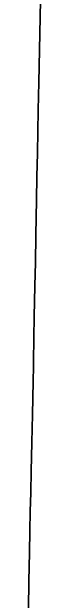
# Model space of a CAD drawing. Extents: x 0 to 34, y 0 to 22.
# Drawn here: x 4.217 to 4.2228, y 20.2816 to 20.4593 of the extents above; entities that cross this region are included whole.
import ezdxf

# ---------------------------------------------------------------- set-up
doc = ezdxf.new("R2010")
doc.units = 0
doc.layers.add('GM_X_County', color=7, linetype='Continuous')

msp = doc.modelspace()

# ---------------------------------------------------------------- linework, layer by layer
at = {"layer": 'GM_X_County'}
for points in [[(4.22283811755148, 20.566644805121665), (4.22015753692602, 20.43799687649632), (4.220100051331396, 20.43392669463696), (4.220007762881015, 20.429545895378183), (4.219877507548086, 20.42330614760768), (4.2197435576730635, 20.416592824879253), (4.219602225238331, 20.40962162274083), (4.219468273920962, 20.402406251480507), (4.219374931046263, 20.39732511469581), (4.219279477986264, 20.3917350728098), (4.219133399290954, 20.383614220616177), (4.218971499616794, 20.376552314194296), (4.21879008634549, 20.367145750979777), (4.218683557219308, 20.36090020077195), (4.218549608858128, 20.35346175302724), (4.218524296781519, 20.35226253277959), (4.218428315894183, 20.347690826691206), (4.218205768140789, 20.337697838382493), (4.218030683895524, 20.32924052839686), (4.21784927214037, 20.320559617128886), (4.217707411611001, 20.31416060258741), (4.217586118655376, 20.308369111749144), (4.2174722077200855, 20.302570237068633), (4.217345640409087, 20.296019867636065), (4.217162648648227, 20.28731575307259), (4.217015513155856, 20.27898553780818)], [(4.217015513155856, 20.27898553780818), (4.217162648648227, 20.28731575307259), (4.217345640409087, 20.296019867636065), (4.2174722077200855, 20.302570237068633), (4.217586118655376, 20.308369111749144), (4.217707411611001, 20.31416060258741), (4.21784927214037, 20.320559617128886), (4.218030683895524, 20.32924052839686), (4.218205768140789, 20.337697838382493), (4.218428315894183, 20.347690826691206), (4.218524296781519, 20.35226253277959), (4.218549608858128, 20.35346175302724), (4.218683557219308, 20.36090020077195), (4.21879008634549, 20.367145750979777), (4.218971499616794, 20.376552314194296), (4.219133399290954, 20.383614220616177), (4.219279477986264, 20.3917350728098), (4.219374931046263, 20.39732511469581), (4.219468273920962, 20.402406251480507), (4.219602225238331, 20.40962162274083), (4.2197435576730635, 20.416592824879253), (4.219877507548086, 20.42330614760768), (4.220007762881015, 20.429545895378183), (4.220100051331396, 20.43392669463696), (4.22015753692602, 20.43799687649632), (4.22283811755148, 20.566644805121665)]]:
    msp.add_lwpolyline(points, dxfattribs=at)

doc.saveas('drawing.dxf')
